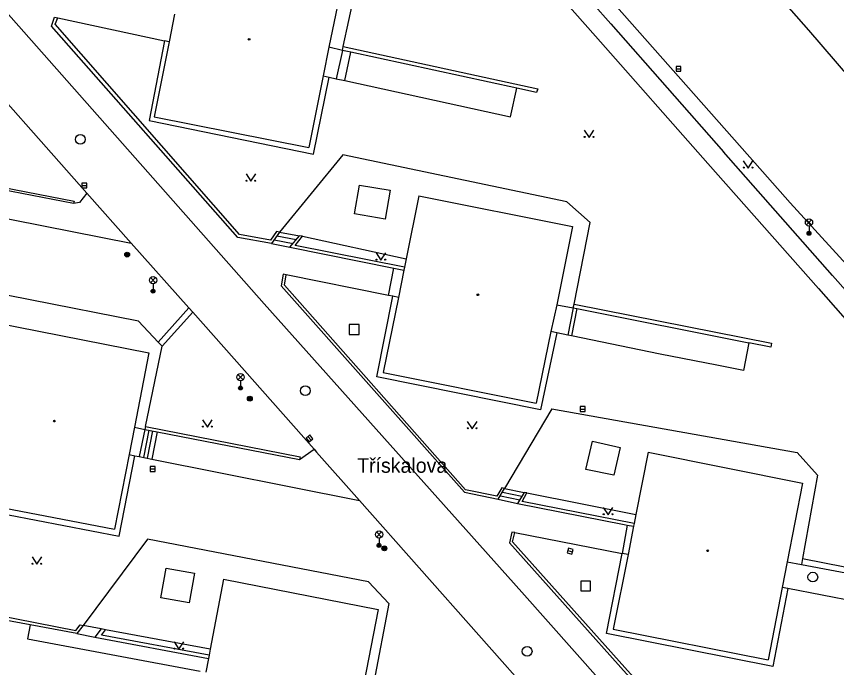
# Model space of a CAD drawing. Extents: x -598233 to -596890, y -1157848 to -1156431.
# Drawn here: x -597067.8 to -596983.7, y -1157584.1 to -1157517.3 of the extents above; entities that cross this region are included whole.
import ezdxf

# ---------------------------------------------------------------- set-up
doc = ezdxf.new("R2010")
doc.units = 0
for name, color, linetype in [('Level 10', 7, 'Continuous'), ('Level 11', 7, 'Continuous'), ('Level 25', 7, 'Continuous'), ('Level 26', 7, 'Continuous'), ('Level 27', 7, 'Continuous'), ('Level 33', 7, 'Continuous'), ('Level 36', 7, 'Continuous'), ('Level 39', 7, 'Continuous'), ('Level 49', 7, 'Continuous'), ('Level 5', 7, 'Continuous'), ('Level 7', 7, 'Continuous')]:
    doc.layers.add(name, color=color, linetype=linetype)

msp = doc.modelspace()

# ---------------------------------------------------------------- linework, layer by layer
at = {"layer": 'Level 10'}
for points in [[(-597049.31, -1157443.98), (-597036.06, -1157461.52), (-597023.82, -1157476.18), (-597006.89, -1157495.54), (-596986.55, -1157518.69)], [(-596992.55, -1157531.73), (-597008.83, -1157513.27), (-597037.23, -1157481.35), (-597042.62, -1157474.89), (-597046.2, -1157470.6)], [(-597156.46, -1157527.92), (-597126.1, -1157479.25), (-597087.5, -1157487.92), (-597089.1, -1157493.83), (-597042.36, -1157546.78), (-597015.95, -1157576.4)], [(-596986.55, -1157518.69), (-596982.34, -1157523.58)], [(-597073.88, -1157520.38), (-597060.55, -1157535.43)], [(-596992.55, -1157531.73), (-596988.43, -1157536.4)], [(-597060.55, -1157535.43), (-597056.02, -1157540.55)], [(-596988.43, -1157536.4), (-596968.18, -1157558.59), (-596954.93, -1157573.97)], [(-597056.02, -1157540.55), (-597050.1, -1157547.2)], [(-597050.1, -1157547.2), (-597049.7, -1157547.64)], [(-597049.7, -1157547.64), (-597037.23, -1157561.7199)], [(-597037.23, -1157561.7199), (-597036.99, -1157562)], [(-597036.99, -1157562), (-597032.59, -1157566.96)], [(-597014.2199, -1157587.71), (-597032.59, -1157566.96)], [(-597015.95, -1157576.4), (-596991.63, -1157603.78)]]:
    msp.add_lwpolyline(points, dxfattribs=at)
at = {"layer": 'Level 11'}
for points in [[(-597034.26, -1157520.37), (-597032.52, -1157512.31), (-597034.78, -1157509.74), (-597057.88, -1157504.83), (-597064.58, -1157513.12)], [(-597018.1, -1157505.28), (-597006.83, -1157518.05)], [(-597008.38, -1157519.3), (-597019.49, -1157506.7)], [(-597063.53, -1157517.44), (-597052.6, -1157519.78)], [(-597006.83, -1157518.05), (-596995.25, -1157531.19)], [(-597008.38, -1157519.3), (-596996.85, -1157532.38)], [(-597052.6, -1157519.78), (-597054.17, -1157527.98), (-597037.31, -1157531.43), (-597035.71, -1157523.51)], [(-597052.12, -1157519.89), (-597052.6, -1157519.78)], [(-597034.34, -1157520.76), (-597035.73, -1157520.45)], [(-597034.34, -1157520.76), (-597034.98, -1157523.67)], [(-597034.11, -1157523.86), (-597033.4699, -1157520.95)], [(-597036.33, -1157523.38), (-597035.71, -1157523.51)], [(-597035.71, -1157523.51), (-597034.98, -1157523.67)], [(-597034.98, -1157523.67), (-597034.11, -1157523.86)], [(-597034.11, -1157523.86), (-597017.09, -1157527.59), (-597016.45, -1157524.6599)], [(-596956.39, -1157575.19), (-596962.85, -1157567.9), (-596972.6, -1157556.83), (-596984.08, -1157543.86), (-596995.25, -1157531.19)], [(-597010.59, -1157546.81), (-597008.94, -1157538.43), (-597011.32, -1157536.31), (-597034.3, -1157531.5), (-597040.8, -1157539.42)], [(-596996.85, -1157532.38), (-596985.53, -1157545.21), (-596974.02, -1157558.27), (-596964.31, -1157569.24), (-596957.06, -1157577.46)], [(-597032.61, -1157534.6), (-597029.44, -1157535.12), (-597029.9699, -1157538.09), (-597033.11, -1157537.56), (-597032.61, -1157534.6)], [(-597060.55, -1157535.43), (-597061.32, -1157536.38), (-597061.92, -1157536.5)], [(-597077.32, -1157536.36), (-597056.02, -1157540.55)], [(-597041.07, -1157539.81), (-597039.08, -1157540.19)], [(-597040.8, -1157539.42), (-597038.75, -1157539.79)], [(-597041.61, -1157540.59), (-597039.73, -1157540.9699)], [(-597041.34, -1157540.2), (-597039.4, -1157540.58)], [(-597038.45, -1157539.85), (-597027.81, -1157542.18)], [(-597029.63, -1157545.92), (-597029.06, -1157543.12)], [(-597029.63, -1157545.92), (-597040.12, -1157543.8)], [(-597053.25, -1157550.71), (-597055.25, -1157548.57), (-597077.53, -1157544.19), (-597077.78, -1157544.52), (-597084.39, -1157553.1599)], [(-597012.37, -1157549.75), (-597014.02, -1157557.6599), (-597030.81, -1157554.28), (-597029.19, -1157546)], [(-597029.19, -1157546), (-597029.63, -1157545.92)], [(-597028.6, -1157546.12), (-597029.19, -1157546)], [(-597053.25, -1157550.71), (-597050.1, -1157547.2)], [(-597012.35, -1157546.87), (-597010.67, -1157547.2)], [(-597010.67, -1157547.2), (-597011.21, -1157549.99)], [(-597010.31, -1157547.27), (-597010.86, -1157550.06)], [(-597049.7, -1157547.64), (-597052.84, -1157551.14)], [(-597012.37, -1157549.75), (-597012.96, -1157549.63)], [(-597011.21, -1157549.99), (-597012.37, -1157549.75)], [(-597052.84, -1157551.14), (-597053.25, -1157550.71)], [(-597010.86, -1157550.06), (-597011.21, -1157549.99)], [(-597001.75, -1157551.95), (-597010.86, -1157550.06)], [(-597054.56, -1157559.37), (-597052.84, -1157551.14)], [(-596992.6599, -1157550.78), (-596993.2199, -1157553.62), (-596995.93, -1157553.09)], [(-596995.93, -1157553.09), (-597001.75, -1157551.95)], [(-597012.87, -1157557.56), (-597017.71, -1157565.74)], [(-597012.87, -1157557.56), (-596987.7199, -1157562.05), (-596985.63, -1157564.39), (-596987.15, -1157572.94)], [(-597055.68, -1157559.46), (-597054.62, -1157559.67)], [(-597054.62, -1157559.67), (-597055.18, -1157562.4699)], [(-597054.2, -1157559.75), (-597054.75, -1157562.56)], [(-597054.33, -1157562.64), (-597053.78, -1157559.83)], [(-597053.35, -1157559.92), (-597053.9, -1157562.7199)], [(-597072.92, -1157560.05), (-597074.31, -1157567.34), (-597057.26, -1157570.63), (-597055.64, -1157562.38)], [(-597008.71, -1157560.88), (-597005.87, -1157561.55), (-597006.52, -1157564.39), (-597009.38, -1157563.8), (-597008.71, -1157560.88)], [(-597056.23, -1157562.26), (-597055.64, -1157562.38)], [(-597055.64, -1157562.38), (-597055.18, -1157562.4699)], [(-597055.18, -1157562.4699), (-597053.9, -1157562.7199)], [(-597038.74, -1157562.78), (-597037.23, -1157561.7199)], [(-597053.9, -1157562.7199), (-597032.59, -1157566.96)], [(-597017.71, -1157565.74), (-597015.7199, -1157566.15)], [(-597018.14, -1157566.48), (-597016.1599, -1157566.9)], [(-597017.92, -1157566.11), (-597015.94, -1157566.52)], [(-597015.43, -1157566.2), (-597004.24, -1157568.4)], [(-597018.36, -1157566.85), (-597016.38, -1157567.27)], [(-597005.15, -1157569.49), (-597005.67, -1157572.4)], [(-597016.67, -1157570.26), (-597005.67, -1157572.4)], [(-597029.6, -1157577.55), (-597031.67, -1157575.31), (-597054.33, -1157570.94), (-597060.95, -1157579.8)], [(-596988.6599, -1157576.01), (-596990.21, -1157584.02), (-597007.27, -1157580.64), (-597005.67, -1157572.4)], [(-597005.05, -1157572.52), (-597005.67, -1157572.4)], [(-596988.73, -1157573.26), (-596987.26, -1157573.54)], [(-597052.44, -1157573.9099), (-597049.53, -1157574.43), (-597050.07, -1157577.48), (-597052.98, -1157576.96), (-597052.44, -1157573.9099)], [(-596988.6599, -1157576.01), (-596989.25, -1157575.9)], [(-596974, -1157576.03), (-596974.58, -1157578.76), (-596988.6599, -1157576.01)], [(-597029.6, -1157577.55), (-597031.12, -1157585.61)], [(-597066.37, -1157579.75), (-597066.64, -1157581.1599), (-597048.94, -1157584.48)], [(-597059.08, -1157580.15), (-597060.95, -1157579.8)], [(-597061.6, -1157580.64), (-597059.74, -1157580.99)], [(-597047.9, -1157582.24), (-597058.63, -1157580.24)]]:
    msp.add_lwpolyline(points, dxfattribs=at)
at = {"layer": 'Level 25'}
for centre, radius in [((-597056.43, -1157541.73), 0.25), ((-597056.43, -1157541.73), 0.2), ((-597056.43, -1157541.73), 0.15), ((-597056.43, -1157541.73), 0.1), ((-597056.43, -1157541.73), 0.05), ((-597043.84, -1157556.52), 0.25), ((-597043.84, -1157556.52), 0.2), ((-597043.84, -1157556.52), 0.15), ((-597043.84, -1157556.52), 0.1), ((-597043.84, -1157556.52), 0.05), ((-597030.04, -1157571.89), 0.25), ((-597030.04, -1157571.89), 0.2), ((-597030.04, -1157571.89), 0.15), ((-597030.04, -1157571.89), 0.1), ((-597030.04, -1157571.89), 0.05)]:
    msp.add_circle(centre, radius, dxfattribs=at)
at = {"layer": 'Level 26'}
for points in [[(-597033.64, -1157549.92), (-597032.64, -1157549.92), (-597032.64, -1157548.92), (-597033.64, -1157548.92)], [(-597009.9, -1157576.26), (-597008.9, -1157576.26), (-597008.9, -1157575.26), (-597009.9, -1157575.26)]]:
    msp.add_lwpolyline(points, close=True, dxfattribs=at)
at = {"layer": 'Level 27'}
for p, q in [((-597000.12, -1157522.6599), (-596999.62, -1157522.6599)), ((-597061.07, -1157534.63), (-597060.57, -1157534.63)), ((-597009.96, -1157557.59), (-597009.46, -1157557.59)), ((-597037.8816, -1157560.4094), (-597037.5582, -1157560.7906)), ((-597054.06, -1157563.73), (-597053.56, -1157563.73)), ((-597011.2401, -1157572.1105), (-597010.7599, -1157572.2495))]:
    msp.add_line(p, q, dxfattribs=at)
for points in [[(-597000.12, -1157522.9099), (-596999.62, -1157522.9099), (-596999.62, -1157522.4099), (-597000.12, -1157522.4099)], [(-597061.07, -1157534.88), (-597060.57, -1157534.88), (-597060.57, -1157534.38), (-597061.07, -1157534.38)], [(-597009.96, -1157557.84), (-597009.46, -1157557.84), (-597009.46, -1157557.34), (-597009.96, -1157557.34)], [(-597038.0723, -1157560.5711), (-597037.7488, -1157560.9524), (-597037.3675, -1157560.6289), (-597037.691, -1157560.2476)], [(-597054.06, -1157563.98), (-597053.56, -1157563.98), (-597053.56, -1157563.48), (-597054.06, -1157563.48)], [(-597011.3096, -1157572.3506), (-597010.8294, -1157572.4896), (-597010.6904, -1157572.0094), (-597011.1706, -1157571.8704)]]:
    msp.add_lwpolyline(points, close=True, dxfattribs=at)
for centre in [(-597061.23, -1157529.9), (-597038.14, -1157555.7), (-596986.1, -1157574.84), (-597015.4, -1157582.46)]:
    msp.add_circle(centre, 0.5, dxfattribs=at)
at = {"layer": 'Level 33'}
for p, q in [((-596986.755, -1157538.69), (-596986.225, -1157538.16)), ((-596986.755, -1157538.16), (-596986.225, -1157538.69)), ((-596986.49, -1157538.8), (-596986.49, -1157539.55)), ((-597054.035, -1157544.62), (-597053.505, -1157544.09)), ((-597054.035, -1157544.09), (-597053.505, -1157544.62)), ((-597053.77, -1157544.73), (-597053.77, -1157545.48)), ((-597045.065, -1157554.57), (-597044.535, -1157554.04)), ((-597045.065, -1157554.04), (-597044.535, -1157554.57)), ((-597044.8, -1157554.68), (-597044.8, -1157555.43)), ((-597030.855, -1157570.73), (-597030.325, -1157570.2)), ((-597030.855, -1157570.2), (-597030.325, -1157570.73)), ((-597030.59, -1157570.84), (-597030.59, -1157571.59))]:
    msp.add_line(p, q, dxfattribs=at)
for centre, radius in [((-596986.49, -1157538.425), 0.375), ((-596986.49, -1157539.55), 0.2), ((-596986.49, -1157539.55), 0.1445), ((-596986.49, -1157539.55), 0.0876), ((-597053.77, -1157544.355), 0.375), ((-597053.77, -1157545.48), 0.2), ((-597053.77, -1157545.48), 0.1445), ((-597053.77, -1157545.48), 0.0876), ((-597044.8, -1157554.305), 0.375), ((-597044.8, -1157555.43), 0.2), ((-597044.8, -1157555.43), 0.1445), ((-597044.8, -1157555.43), 0.0876), ((-597030.59, -1157570.465), 0.375), ((-597030.59, -1157571.59), 0.2), ((-597030.59, -1157571.59), 0.1445), ((-597030.59, -1157571.59), 0.0876)]:
    msp.add_circle(centre, radius, dxfattribs=at)
at = {"layer": 'Level 36'}
for points in [[(-597009.55, -1157528.95), (-597009.05, -1157529.7), (-597008.55, -1157528.95)], [(-596993.24, -1157532.09), (-596992.74, -1157532.84), (-596992.24, -1157532.09)], [(-597044.23, -1157533.45), (-597043.73, -1157534.2), (-597043.23, -1157533.45)], [(-597030.9, -1157541.55), (-597030.4, -1157542.3), (-597029.9, -1157541.55)], [(-597048.7, -1157558.69), (-597048.2, -1157559.44), (-597047.7, -1157558.69)], [(-597021.54, -1157558.86), (-597021.04, -1157559.61), (-597020.54, -1157558.86)], [(-597007.6, -1157567.69), (-597007.1, -1157568.44), (-597006.6, -1157567.69)], [(-597066.18, -1157572.77), (-597065.68, -1157573.52), (-597065.18, -1157572.77)], [(-597051.62, -1157581.4699), (-597051.12, -1157582.2199), (-597050.62, -1157581.4699)]]:
    msp.add_lwpolyline(points, dxfattribs=at)
for centre in [(-597009.5002, -1157529.6498), (-597008.6008, -1157529.6498), (-596993.1902, -1157532.7898), (-596992.2908, -1157532.7898), (-597044.1802, -1157534.1498), (-597043.2808, -1157534.1498), (-597030.8502, -1157542.2498), (-597029.9508, -1157542.2498), (-597048.6502, -1157559.3898), (-597047.7508, -1157559.3898), (-597021.4902, -1157559.5598), (-597020.5908, -1157559.5598), (-597007.5502, -1157568.3898), (-597006.6508, -1157568.3898), (-597066.1302, -1157573.4698), (-597065.2308, -1157573.4698), (-597051.5702, -1157582.1697), (-597050.6708, -1157582.1697)]:
    msp.add_circle(centre, 0.05, dxfattribs=at)
at = {"layer": 'Level 39'}
for centre, radius in [((-597043.92, -1157519.63), 0.09), ((-597043.92, -1157519.63), 0.0398), ((-597020.45, -1157545.85), 0.09), ((-597020.45, -1157545.85), 0.0398), ((-597063.89, -1157558.82), 0.09), ((-597063.89, -1157558.82), 0.0398), ((-596996.88, -1157572.13), 0.09), ((-596996.88, -1157572.13), 0.0398)]:
    msp.add_circle(centre, radius, dxfattribs=at)
at = {"layer": 'Level 5'}
for points in [[(-597034.14, -1157512.68), (-597035.73, -1157520.45)], [(-597051.56, -1157517.06), (-597052.12, -1157519.89)], [(-597052.12, -1157519.89), (-597053.65, -1157527.58)], [(-597035.73, -1157520.45), (-597036.33, -1157523.38)], [(-597036.33, -1157523.38), (-597037.79, -1157530.73)], [(-597053.65, -1157527.58), (-597037.79, -1157530.73)], [(-597026.5, -1157535.71), (-597027.81, -1157542.18)], [(-597026.5, -1157535.71), (-597010.75, -1157538.85)], [(-597010.75, -1157538.85), (-597012.35, -1157546.87)], [(-597027.81, -1157542.18), (-597027.98, -1157543.03)], [(-597027.98, -1157543.03), (-597028.04, -1157543.32)], [(-597028.04, -1157543.32), (-597028.6, -1157546.12)], [(-597028.6, -1157546.12), (-597030.1599, -1157553.83)], [(-597012.35, -1157546.87), (-597012.96, -1157549.63)], [(-597070.04, -1157548.7), (-597054.19, -1157551.8)], [(-597012.96, -1157549.63), (-597014.4699, -1157556.99)], [(-597054.19, -1157551.8), (-597055.68, -1157559.46)], [(-597030.1599, -1157553.83), (-597014.4699, -1157556.99)], [(-597055.68, -1157559.46), (-597056.23, -1157562.26)], [(-597056.23, -1157562.26), (-597057.73, -1157569.92)], [(-597002.98, -1157562.02), (-597004.24, -1157568.4)], [(-597002.98, -1157562.02), (-596987.1599, -1157565.18)], [(-596987.1599, -1157565.18), (-596988.73, -1157573.26)], [(-597073.6, -1157566.86), (-597057.73, -1157569.92)], [(-597004.24, -1157568.4), (-597004.42, -1157569.33)], [(-597004.48, -1157569.62), (-597005.05, -1157572.52)], [(-597004.42, -1157569.33), (-597004.48, -1157569.62)], [(-597005.05, -1157572.52), (-597006.56, -1157580.17)], [(-596988.73, -1157573.26), (-596989.25, -1157575.9)], [(-597046.53, -1157575.04), (-597047.9, -1157582.24)], [(-597046.53, -1157575.04), (-597030.69, -1157578.18)], [(-596989.25, -1157575.9), (-596990.69, -1157583.32)], [(-597030.69, -1157578.18), (-597032.15, -1157585.7199)], [(-597006.56, -1157580.17), (-596990.69, -1157583.32)], [(-597047.9, -1157582.24), (-597048.02, -1157582.86)], [(-597048.08, -1157583.18), (-597048.35, -1157584.59)], [(-597048.02, -1157582.86), (-597048.08, -1157583.18)]]:
    msp.add_lwpolyline(points, dxfattribs=at)
at = {"layer": 'Level 7'}
for points in [[(-597064.18, -1157518.27), (-597063.87, -1157517.36), (-597063.53, -1157517.44)], [(-597040.8, -1157539.42), (-597041.1, -1157539.37), (-597041.74, -1157540.26), (-597044.9099, -1157539.68), (-597063.82, -1157518.07), (-597063.53, -1157517.44)], [(-597045.06, -1157539.96), (-597064.18, -1157518.27)], [(-597034.34, -1157520.76), (-597034.26, -1157520.37)], [(-597034.26, -1157520.37), (-597014.32, -1157524.71), (-597014.43, -1157525.1), (-597016.45, -1157524.6599)], [(-597033.4699, -1157520.95), (-597034.34, -1157520.76)], [(-597016.45, -1157524.6599), (-597033.4699, -1157520.95)], [(-597078.08, -1157533.1), (-597061.87, -1157536.25), (-597061.92, -1157536.5)], [(-597061.92, -1157536.5), (-597076.79, -1157533.61)], [(-597040.8, -1157539.42), (-597041.61, -1157540.59)], [(-597039.73, -1157540.9699), (-597038.75, -1157539.79)], [(-597038.45, -1157539.85), (-597038.75, -1157539.79)], [(-597041.61, -1157540.59), (-597045.06, -1157539.96)], [(-597027.98, -1157543.03), (-597039.18, -1157540.78), (-597038.45, -1157539.85)], [(-597039.73, -1157540.9699), (-597029.06, -1157543.12)], [(-597029.06, -1157543.12), (-597028.04, -1157543.32)], [(-597040.12, -1157543.8), (-597040.4099, -1157543.74), (-597040.62, -1157544.95)], [(-597017.71, -1157565.74), (-597018, -1157565.68), (-597018.51, -1157566.52), (-597021.73, -1157565.87), (-597040.3, -1157544.86), (-597040.12, -1157543.8)], [(-597040.62, -1157544.95), (-597021.82, -1157566.13)], [(-597010.67, -1157547.2), (-597010.59, -1157546.81)], [(-597010.67, -1157547.2), (-597010.31, -1157547.27)], [(-597010.59, -1157546.81), (-596990.32, -1157550.83), (-596990.4, -1157551.2199), (-596992.6599, -1157550.78)], [(-597010.31, -1157547.27), (-596992.6599, -1157550.78)], [(-597105.81, -1157555.61), (-597087.84, -1157559.6599), (-597069.9, -1157578.7199), (-597061.7, -1157580.32), (-597061.25, -1157579.75), (-597060.95, -1157579.8)], [(-597066.37, -1157579.75), (-597070.11, -1157579.05), (-597088.01, -1157560.03), (-597090.38, -1157559.5)], [(-597054.56, -1157559.37), (-597054.62, -1157559.67)], [(-597054.62, -1157559.67), (-597053.35, -1157559.92)], [(-597054.56, -1157559.37), (-597038.68, -1157562.48), (-597038.74, -1157562.78)], [(-597053.35, -1157559.92), (-597038.74, -1157562.78)], [(-597018.36, -1157566.85), (-597017.71, -1157565.74)], [(-597021.82, -1157566.13), (-597018.36, -1157566.85)], [(-597015.7199, -1157566.15), (-597016.38, -1157567.27)], [(-597004.42, -1157569.33), (-597015.9099, -1157567.06), (-597015.43, -1157566.2)], [(-597015.43, -1157566.2), (-597015.7199, -1157566.15)], [(-597016.38, -1157567.27), (-597005.46, -1157569.43), (-597005.15, -1157569.49)], [(-597005.15, -1157569.49), (-597004.48, -1157569.62)], [(-597016.67, -1157570.26), (-597016.96, -1157570.21), (-597017.21, -1157571.31)], [(-596998.63, -1157592.11), (-596988.98, -1157594.33), (-596988.9099, -1157594.04), (-596998.4699, -1157591.84), (-597016.89, -1157571.2199), (-597016.67, -1157570.26)], [(-597017.21, -1157571.31), (-596998.63, -1157592.11)], [(-596987.15, -1157572.94), (-596987.26, -1157573.54)], [(-596987.15, -1157572.94), (-596972.21, -1157575.87), (-596972.29, -1157576.26), (-596974, -1157576.03)], [(-596987.26, -1157573.54), (-596974, -1157576.03)], [(-597061.6, -1157580.64), (-597066.37, -1157579.75)], [(-597060.95, -1157579.8), (-597061.6, -1157580.64)], [(-597059.08, -1157580.15), (-597059.74, -1157580.99)], [(-597058.63, -1157580.24), (-597059.08, -1157580.15)], [(-597059.74, -1157580.99), (-597048.08, -1157583.18)], [(-597048.02, -1157582.86), (-597059.07, -1157580.79), (-597058.63, -1157580.24)]]:
    msp.add_lwpolyline(points, dxfattribs=at)

# ---------------------------------------------------------------- texts
at = {"layer": 'Level 49'}
msp.add_text('Třískalova', height=1.5, dxfattribs=at).set_placement((-597032.84, -1157564.13))

doc.saveas('drawing.dxf')
